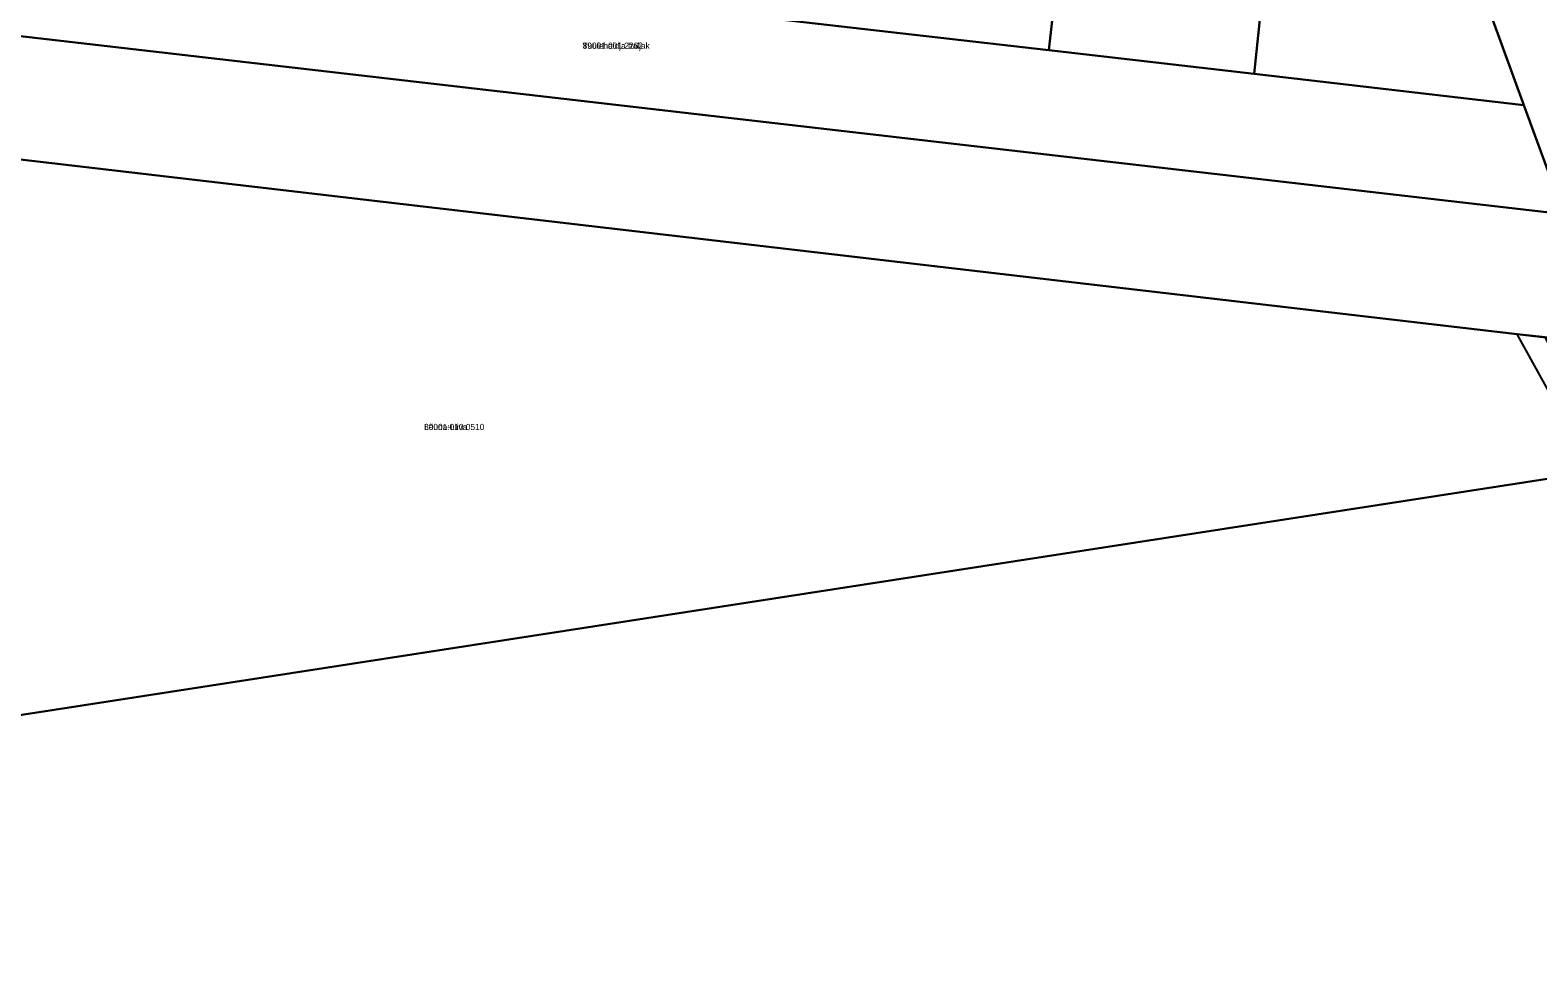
# Model space of a CAD drawing. Extents: x 526849 to 562296, y 6591741 to 6618546.
# Drawn here: x 551687.9 to 552050.8, y 6594485.1 to 6594708.4 of the extents above; entities that cross this region are included whole.
import ezdxf

# ---------------------------------------------------------------- set-up
doc = ezdxf.new("R2010")
doc.units = 0
for name, color, linetype in [('L_AADRESS', 7, 'Continuous'), ('PIIR', 7, 'Continuous'), ('TUNNUS', 7, 'Continuous')]:
    doc.layers.add(name, color=color, linetype=linetype)

msp = doc.modelspace()

# ---------------------------------------------------------------- linework, layer by layer
at = {"layer": 'PIIR'}
for points in [[(552543.32, 6594577.83), (552420.71, 6594592.04), (552052.49, 6594634.5), (552045.83, 6594635.27), (551519.06, 6594696.69), (551469.21, 6594704.18), (551416.56, 6594714.88), (551364.65, 6594727.82), (551307.66, 6594746.72), (551251.45, 6594768), (550940.67, 6594891.38)], [(552057.12, 6594664.14), (552047.5, 6594690.41), (552018.78, 6594768.97), (552013.32, 6594783.13), (552049.67, 6594764.62), (552104.85, 6594872.56)], [(551238.25, 6594805.93), (551294.91, 6594783.79), (551352.1, 6594763.17), (551403.38, 6594749.2), (551449.83, 6594738.02), (551456.23, 6594734.18), (551547.69, 6594720.3), (551552.18, 6594719.67), (551554.8, 6594719.26), (551593.37, 6594713.2), (551659.72, 6594709.93), (552057.12, 6594664.14), (552420.8, 6594622.07), (552549.46, 6594607.16)]]:
    msp.add_lwpolyline(points, dxfattribs=at)
for points in [[(551982.56, 6594697.9), (551989.46, 6594764.09), (552018.78, 6594768.97), (552047.5, 6594690.41)], [(551933.1, 6594703.58), (551939, 6594755.73), (551989.46, 6594764.09), (551982.56, 6594697.9)], [(551862.12, 6594711.75), (551865.8, 6594743.73), (551933.51, 6594754.87), (551939, 6594755.73), (551933.1, 6594703.58)], [(551782.31, 6594729.91), (551816.33, 6594735.57), (551847.32, 6594740.71), (551859.59, 6594742.68), (551865.8, 6594743.73), (551862.12, 6594711.75), (551933.1, 6594703.58), (551982.56, 6594697.9), (552047.5, 6594690.41), (552057.12, 6594664.14), (551659.72, 6594709.93), (551699.93, 6594716.74)], [(551532.03, 6594525.21), (551469.21, 6594704.19), (551519.06, 6594696.69), (552045.83, 6594635.27), (552052.49, 6594634.5), (552066.85, 6594606.45), (552068.29, 6594603.07), (552062.48, 6594601.85), (551533.79, 6594520.1)], [(552071.25, 6594607.1), (552062.13, 6594605.76), (552045.83, 6594635.27), (552420.71, 6594592.04), (552420.19, 6594406.34), (552493.81, 6594362.41), (552454.7, 6594181.96), (552199.51, 6594233.3), (552143.89, 6594395.44)], [(551533.79, 6594520.1), (552062.48, 6594601.85), (552068.29, 6594603.07), (552072.34, 6594603.92), (552076.64, 6594591.4), (552143.89, 6594395.44), (552137.58, 6594394.52), (551610.47, 6594317.85), (551606.85, 6594317.32), (551581.05, 6594385.57), (551555.92, 6594455.82), (551535.61, 6594514.84)]]:
    msp.add_lwpolyline(points, close=True, dxfattribs=at)

# ---------------------------------------------------------------- texts
at = {"layer": 'L_AADRESS'}
for s, p in [('Tuulehaldja haljak', (551820.88, 6594703.94)), ('Lõuna-Liiva', (551782.73, 6594612.15))]:
    msp.add_text(s, height=1.5, dxfattribs=at).set_placement(p)
at = {"layer": 'TUNNUS'}
for s, p in [('89001:001:2262', (551820.88, 6594703.94)), ('89001:010:0510', (551782.73, 6594612.15))]:
    msp.add_text(s, height=1.5, dxfattribs=at).set_placement(p)

doc.saveas('drawing.dxf')
